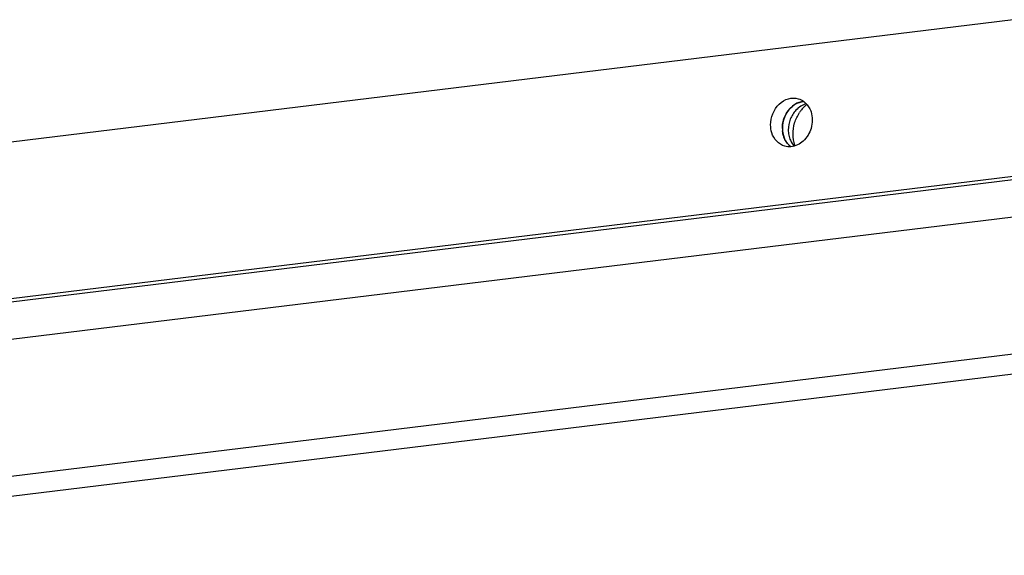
# Paper-space layout '45651_1_3' of a CAD drawing. Header units: millimetres. Extents: x -231 to 594, y 0 to 420.
# Tile 258 of 279: x 344.76 to 362.71, y 251.49 to 261.25. Entities that reach past the tile are written whole.
import ezdxf

# ---------------------------------------------------------------- set-up
doc = ezdxf.new("R2010")
doc.units = ezdxf.units.MM
doc.header["$LTSCALE"] = 32.67
doc.layers.get('0').update_dxf_attribs({"linetype": 'CONTINUOUS'})
doc.layers.add('02___PRT_ALL_AXES', color=7, linetype='CONTINUOUS')

psp = doc.layouts.new('45651_1_3')

# ---------------------------------------------------------------- linework, layer by layer
at = {"color": 7, "linetype": 'CONTINUOUS'}
for p, q in [((336.888, 255.232), (399.36, 262.857)), ((398.174, 262.647), (335.702, 255.022)), ((371.143, 262.261), (337.212, 258.12)), ((397.945, 261.937), (335.473, 254.312)), ((398.078, 259.454), (336.281, 251.911)), ((399.817, 259.304), (335.825, 251.493))]:
    psp.add_line(p, q, dxfattribs=at)
at = {"layer": '02___PRT_ALL_AXES', "color": 3, "linetype": 'CONTINUOUS'}
for centre, radius, start, end in [((359.093, 259.394), 0.373, 109.935, 115.7695), ((359.146, 259.315), 0.469, 133.3864, 140.4245), ((359.195, 259.279), 0.529, 154.7822, 158.7837), ((359.167, 259.277), 0.503, 180.279, 185.7392), ((359.078, 259.252), 0.41, 201.3495, 208.4844), ((359.02, 259.208), 0.335, 226.379, 231.2615)]:
    psp.add_arc(centre, radius, start, end, dxfattribs=at)
at = {"layer": '02___PRT_ALL_AXES', "color": 7, "linetype": 'CONTINUOUS'}
for centre, radius, start, end in [((359.535, 259.193), 0.669, 141.5029, 146.6543), ((359.51, 259.213), 0.636, 132.591, 141.5457), ((359.486, 259.238), 0.602, 131.0422, 132.5248), ((359.477, 259.249), 0.588, 128.5597, 131.0464), ((359.267, 259.246), 0.495, 180.2655, 191.2775), ((359.443, 259.151), 0.581, 198.2467, 199.8512)]:
    psp.add_arc(centre, radius, start, end, dxfattribs=at)
for points, knots in [([(358.451, 259.336), (358.45, 259.473), (358.535, 259.687), (358.765, 259.828), (358.897, 259.831), (358.954, 259.814)], [0, 0, 0, 0, 0.525745, 0.771914, 1, 1, 1, 1]), ([(359.058, 259.763), (359.102, 259.729), (359.152, 259.666), (359.18, 259.596), (359.187, 259.577)], [0, 0, 0, 0, 0.738476, 1, 1, 1, 1]), ([(358.707, 258.949), (358.652, 258.965), (358.548, 259.03), (358.489, 259.137), (358.472, 259.195)], [0, 0, 0, 0, 0.48239, 1, 1, 1, 1]), ([(359.188, 259.274), (359.162, 259.187), (359.071, 259.029), (358.903, 258.945), (358.821, 258.938)], [0, 0, 0, 0, 0.524801, 1, 1, 1, 1]), ([(358.782, 259.149), (358.785, 259.133), (358.793, 259.101), (358.804, 259.071), (358.811, 259.056)], [0, 0, 0, 0, 0.504893, 1, 1, 1, 1])]:
    psp.add_open_spline(points, degree=3, knots=knots, dxfattribs=at)
at = {"layer": '02___PRT_ALL_AXES', "color": 3, "linetype": 'CONTINUOUS'}
for points in [[(358.931, 259.73), (358.892, 259.711), (358.856, 259.685), (358.824, 259.655)], [(358.665, 259.274), (358.664, 259.377), (358.696, 259.484), (358.752, 259.569)], [(358.785, 259.613), (358.758, 259.58), (358.734, 259.543), (358.716, 259.505)], [(358.752, 259.569), (358.78, 259.611), (358.814, 259.649), (358.853, 259.68)], [(358.702, 259.471), (358.678, 259.409), (358.665, 259.341), (358.665, 259.274)], [(358.665, 259.274), (358.665, 259.216), (358.676, 259.157), (358.697, 259.103)], [(358.689, 259.126), (358.678, 259.158), (358.671, 259.192), (358.667, 259.226)]]:
    psp.add_open_spline(points, degree=3, dxfattribs=at)
for points, knots in [([(358.853, 259.68), (358.868, 259.692), (358.928, 259.734), (359.001, 259.759), (359.055, 259.764)], [0, 0, 0, 0, 0.260928, 1, 1, 1, 1]), ([(359.059, 259.764), (359.044, 259.763), (359.012, 259.759), (358.981, 259.75), (358.966, 259.744)], [0, 0, 0, 0, 0.495277, 1, 1, 1, 1]), ([(358.818, 258.94), (358.773, 258.973), (358.723, 259.036), (358.695, 259.107), (358.689, 259.126)], [0, 0, 0, 0, 0.738476, 1, 1, 1, 1]), ([(358.718, 259.056), (358.728, 259.039), (358.749, 259.007), (358.774, 258.978), (358.788, 258.965)], [0, 0, 0, 0, 0.506677, 1, 1, 1, 1])]:
    psp.add_open_spline(points, degree=3, knots=knots, dxfattribs=at)
at = {"layer": '02___PRT_ALL_AXES', "color": 7, "linetype": 'CONTINUOUS'}
for points in [[(358.954, 259.814), (358.991, 259.804), (359.027, 259.786), (359.058, 259.763)], [(358.913, 259.607), (358.868, 259.559), (358.833, 259.501), (358.809, 259.44)], [(358.889, 259.372), (358.909, 259.438), (358.939, 259.502), (358.977, 259.56)], [(359.103, 259.723), (359.031, 259.704), (358.964, 259.66), (358.913, 259.607)], [(359.187, 259.577), (359.202, 259.529), (359.21, 259.478), (359.21, 259.428)], [(358.809, 259.44), (358.785, 259.378), (358.772, 259.31), (358.772, 259.243)], [(358.86, 259.167), (358.86, 259.236), (358.87, 259.306), (358.889, 259.372)], [(359.21, 259.428), (359.211, 259.376), (359.203, 259.324), (359.188, 259.274)], [(358.472, 259.195), (358.458, 259.24), (358.451, 259.288), (358.451, 259.336)], [(358.811, 259.056), (358.828, 259.016), (358.853, 258.978), (358.883, 258.946)], [(358.891, 258.969), (358.871, 259.032), (358.86, 259.1), (358.86, 259.167)], [(358.821, 258.938), (358.783, 258.935), (358.743, 258.939), (358.707, 258.949)]]:
    psp.add_open_spline(points, degree=3, dxfattribs=at)

doc.saveas('drawing.dxf')
